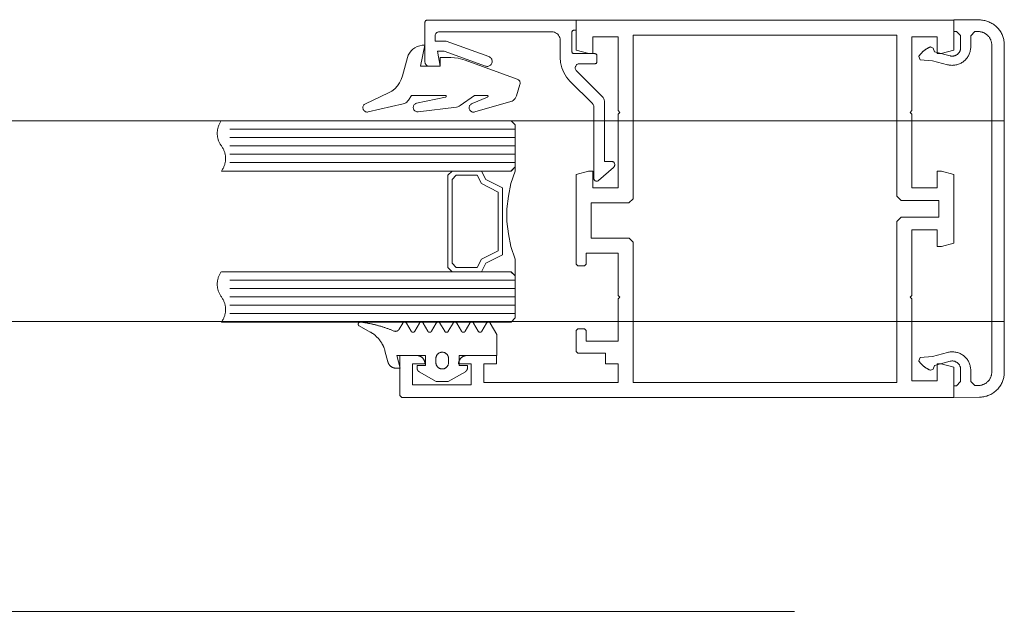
# Model space of a CAD drawing. Header units: millimetres. Extents: x -13532 to 2392, y -5241 to 5322.
# Tile 349 of 401: x -2339 to -2327, y -1991 to -1984. Entities that reach past the tile are written whole.
import ezdxf

# ---------------------------------------------------------------- set-up
doc = ezdxf.new("R2010")
doc.units = ezdxf.units.MM
doc.layers.add('cz-sr', color=150, linetype='Continuous', lineweight=15)
doc.layers.add('drzwi - AGP1', color=7, linetype='Continuous', lineweight=13, true_color=0x7f7f7f)
doc.layers.add('uwagi', color=7, linetype='Continuous', lineweight=50, true_color=0xf82f6b, plot=False)

# ---------------------------------------------------------------- blocks, each defined once
blk = doc.blocks.new('fff')
at = {"layer": 'drzwi - AGP1'}
for p, q in [((-16292.432, 1096.604), (-16295.832, 1096.604)), ((-16292.432, 1096.504), (-16295.832, 1096.504)), ((-16292.432, 1096.404), (-16295.832, 1096.404)), ((-16292.432, 1096.304), (-16295.832, 1096.304)), ((-16292.432, 1096.204), (-16295.832, 1096.204)), ((-16292.432, 1094.804), (-16295.832, 1094.804)), ((-16292.432, 1094.704), (-16295.832, 1094.704)), ((-16292.432, 1094.604), (-16295.832, 1094.604)), ((-16292.432, 1094.504), (-16295.832, 1094.504)), ((-16292.432, 1094.404), (-16295.832, 1094.404))]:
    blk.add_line(p, q, dxfattribs=at)
for points in [[(-16293.107, 1093.804), (-16293.107, 1093.804), (-16292.957, 1093.804), (-16292.957, 1093.554), (-16293.657, 1093.554), (-16293.657, 1093.804), (-16293.507, 1093.804), (-16293.507, 1093.808), (-16293.507, 1093.813), (-16293.508, 1093.817), (-16293.508, 1093.821), (-16293.509, 1093.826), (-16293.51, 1093.83), (-16293.511, 1093.834), (-16293.513, 1093.838), (-16293.514, 1093.842), (-16293.516, 1093.846), (-16293.518, 1093.85), (-16293.52, 1093.854), (-16293.522, 1093.858), (-16293.525, 1093.861), (-16293.527, 1093.865), (-16293.53, 1093.868), (-16293.533, 1093.872), (-16293.536, 1093.875), (-16293.539, 1093.878), (-16293.542, 1093.881), (-16293.546, 1093.883), (-16293.549, 1093.886), (-16293.553, 1093.888), (-16293.557, 1093.891), (-16293.561, 1093.893), (-16293.564, 1093.895), (-16293.568, 1093.896), (-16293.572, 1093.898), (-16293.577, 1093.899), (-16293.581, 1093.901), (-16293.585, 1093.902), (-16293.589, 1093.903), (-16293.594, 1093.903), (-16293.598, 1093.904), (-16293.602, 1093.904), (-16293.607, 1093.904), (-16293.807, 1093.904), (-16293.807, 1093.429), (-16293.782, 1093.404), (-16287.207, 1093.404), (-16287.207, 1093.764), (-16287.357, 1093.804), (-16287.407, 1093.804), (-16287.407, 1093.604), (-16287.707, 1093.604), (-16287.707, 1094.579), (-16287.727, 1094.599), (-16287.707, 1094.619), (-16287.707, 1095.404), (-16287.407, 1095.404), (-16287.407, 1095.204), (-16287.354, 1095.204), (-16287.207, 1095.243), (-16287.207, 1096.064), (-16287.354, 1096.104), (-16287.407, 1096.104), (-16287.407, 1095.904), (-16287.707, 1095.904), (-16287.707, 1096.784), (-16287.727, 1096.804), (-16287.707, 1096.824), (-16287.707, 1097.704), (-16287.407, 1097.704), (-16287.407, 1097.504), (-16287.357, 1097.504), (-16287.207, 1097.544), (-16287.207, 1097.904), (-16291.707, 1097.904), (-16291.707, 1097.544), (-16291.557, 1097.504), (-16291.507, 1097.504), (-16291.507, 1097.704), (-16291.207, 1097.704), (-16291.207, 1096.824), (-16291.187, 1096.804), (-16291.207, 1096.784), (-16291.207, 1095.904), (-16291.507, 1095.904), (-16291.507, 1096.104), (-16291.56, 1096.104), (-16291.707, 1096.064), (-16291.707, 1094.994), (-16291.687, 1094.974), (-16291.607, 1094.974), (-16291.587, 1094.994), (-16291.587, 1095.124), (-16291.206, 1095.124), (-16291.206, 1094.619), (-16291.186, 1094.599), (-16291.206, 1094.579), (-16291.206, 1094.074), (-16291.586, 1094.074), (-16291.586, 1094.204), (-16291.606, 1094.224), (-16291.686, 1094.224), (-16291.706, 1094.204), (-16291.706, 1093.954), (-16291.686, 1093.934), (-16291.356, 1093.934), (-16291.356, 1093.804), (-16291.206, 1093.804), (-16291.206, 1093.584), (-16292.807, 1093.584), (-16292.807, 1093.804), (-16292.657, 1093.804), (-16292.657, 1093.904), (-16293.007, 1093.904), (-16293.011, 1093.904), (-16293.015, 1093.904), (-16293.02, 1093.903), (-16293.024, 1093.903), (-16293.028, 1093.902), (-16293.032, 1093.901), (-16293.037, 1093.9), (-16293.041, 1093.898), (-16293.045, 1093.897), (-16293.049, 1093.895), (-16293.053, 1093.893), (-16293.057, 1093.891), (-16293.06, 1093.889), (-16293.064, 1093.886), (-16293.067, 1093.884), (-16293.071, 1093.881), (-16293.074, 1093.878), (-16293.077, 1093.875), (-16293.08, 1093.872), (-16293.083, 1093.869), (-16293.086, 1093.865), (-16293.089, 1093.862), (-16293.091, 1093.858), (-16293.093, 1093.854), (-16293.095, 1093.85), (-16293.097, 1093.847), (-16293.099, 1093.843), (-16293.101, 1093.838), (-16293.102, 1093.834), (-16293.103, 1093.83), (-16293.104, 1093.826), (-16293.105, 1093.822), (-16293.106, 1093.817), (-16293.106, 1093.813), (-16293.107, 1093.809), (-16293.107, 1093.804)], [(-16291.441, 1095.991), (-16291.261, 1096.148), (-16291.256, 1096.152), (-16291.253, 1096.157), (-16291.25, 1096.163), (-16291.248, 1096.169), (-16291.247, 1096.175), (-16291.246, 1096.181), (-16291.247, 1096.187), (-16291.249, 1096.193), (-16291.251, 1096.198), (-16291.255, 1096.203), (-16291.259, 1096.208), (-16291.263, 1096.212), (-16291.269, 1096.215), (-16291.274, 1096.217), (-16291.28, 1096.218), (-16291.286, 1096.219), (-16291.367, 1096.219), (-16291.367, 1096.921), (-16291.368, 1096.936), (-16291.372, 1096.952), (-16291.378, 1096.966), (-16291.386, 1096.98), (-16291.396, 1096.992), (-16291.703, 1097.298), (-16291.708, 1097.304), (-16291.712, 1097.311), (-16291.716, 1097.318), (-16291.717, 1097.326), (-16291.718, 1097.334), (-16291.717, 1097.342), (-16291.716, 1097.349), (-16291.712, 1097.356), (-16291.708, 1097.363), (-16291.703, 1097.369), (-16291.697, 1097.374), (-16291.691, 1097.378), (-16291.684, 1097.381), (-16291.676, 1097.383), (-16291.668, 1097.384), (-16291.483, 1097.384), (-16291.48, 1097.384), (-16291.476, 1097.385), (-16291.472, 1097.386), (-16291.469, 1097.388), (-16291.466, 1097.391), (-16291.463, 1097.394), (-16291.461, 1097.397), (-16291.46, 1097.401), (-16291.459, 1097.405), (-16291.459, 1097.409), (-16291.459, 1097.479), (-16291.459, 1097.483), (-16291.46, 1097.487), (-16291.461, 1097.49), (-16291.463, 1097.493), (-16291.466, 1097.496), (-16291.469, 1097.499), (-16291.472, 1097.501), (-16291.476, 1097.503), (-16291.48, 1097.503), (-16291.483, 1097.504), (-16291.732, 1097.504), (-16291.736, 1097.504), (-16291.739, 1097.505), (-16291.743, 1097.506), (-16291.746, 1097.508), (-16291.749, 1097.511), (-16291.752, 1097.514), (-16291.754, 1097.517), (-16291.755, 1097.521), (-16291.756, 1097.525), (-16291.757, 1097.529), (-16291.757, 1097.759), (-16291.756, 1097.763), (-16291.755, 1097.766), (-16291.754, 1097.77), (-16291.752, 1097.773), (-16291.749, 1097.776), (-16291.746, 1097.779), (-16291.743, 1097.781), (-16291.739, 1097.782), (-16291.736, 1097.783), (-16291.732, 1097.784), (-16291.707, 1097.784), (-16291.707, 1097.904), (-16293.482, 1097.904), (-16293.486, 1097.903), (-16293.49, 1097.902), (-16293.493, 1097.901), (-16293.496, 1097.899), (-16293.499, 1097.896), (-16293.502, 1097.893), (-16293.504, 1097.89), (-16293.506, 1097.886), (-16293.506, 1097.883), (-16293.507, 1097.879), (-16293.507, 1097.404), (-16293.506, 1097.396), (-16293.504, 1097.388), (-16293.501, 1097.381), (-16293.497, 1097.374), (-16293.492, 1097.369), (-16293.486, 1097.363), (-16293.479, 1097.359), (-16293.472, 1097.356), (-16293.464, 1097.355), (-16293.457, 1097.354), (-16293.327, 1097.354), (-16293.357, 1097.534), (-16293.277, 1097.534), (-16292.787, 1097.356), (-16292.778, 1097.353), (-16292.769, 1097.352), (-16292.759, 1097.352), (-16292.75, 1097.355), (-16292.741, 1097.358), (-16292.733, 1097.362), (-16292.726, 1097.368), (-16292.719, 1097.375), (-16292.714, 1097.383), (-16292.71, 1097.392), (-16292.708, 1097.401), (-16292.707, 1097.41), (-16292.707, 1097.419), (-16292.709, 1097.429), (-16292.712, 1097.437), (-16292.717, 1097.446), (-16292.723, 1097.453), (-16292.73, 1097.459), (-16292.738, 1097.465), (-16292.746, 1097.468), (-16293.256, 1097.654), (-16293.387, 1097.654), (-16293.387, 1097.714), (-16293.386, 1097.722), (-16293.384, 1097.729), (-16293.381, 1097.737), (-16293.377, 1097.743), (-16293.372, 1097.749), (-16293.366, 1097.754), (-16293.359, 1097.758), (-16293.352, 1097.761), (-16293.344, 1097.763), (-16293.337, 1097.764), (-16291.997, 1097.764), (-16291.981, 1097.763), (-16291.966, 1097.759), (-16291.951, 1097.753), (-16291.938, 1097.745), (-16291.926, 1097.735), (-16291.916, 1097.723), (-16291.908, 1097.709), (-16291.902, 1097.695), (-16291.898, 1097.68), (-16291.897, 1097.664), (-16291.897, 1097.459), (-16291.892, 1097.397), (-16291.877, 1097.336), (-16291.853, 1097.278), (-16291.82, 1097.224), (-16291.78, 1097.177), (-16291.511, 1096.908), (-16291.506, 1096.902), (-16291.502, 1096.896), (-16291.499, 1096.888), (-16291.497, 1096.881), (-16291.497, 1096.873), (-16291.497, 1096.014), (-16291.495, 1096.008), (-16291.493, 1096.003), (-16291.491, 1095.998), (-16291.487, 1095.994), (-16291.483, 1095.99), (-16291.478, 1095.987), (-16291.473, 1095.985), (-16291.468, 1095.984), (-16291.462, 1095.983), (-16291.457, 1095.984), (-16291.451, 1095.985), (-16291.446, 1095.988), (-16291.441, 1095.991)], [(-16287.177, 1097.769), (-16287.127, 1097.719), (-16287.127, 1097.574), (-16287.127, 1097.569), (-16287.128, 1097.564), (-16287.128, 1097.559), (-16287.129, 1097.554), (-16287.13, 1097.549), (-16287.132, 1097.544), (-16287.133, 1097.539), (-16287.135, 1097.534), (-16287.137, 1097.53), (-16287.14, 1097.525), (-16287.142, 1097.521), (-16287.145, 1097.517), (-16287.148, 1097.513), (-16287.152, 1097.509), (-16287.155, 1097.505), (-16287.159, 1097.501), (-16287.162, 1097.498), (-16287.166, 1097.495), (-16287.17, 1097.492), (-16287.175, 1097.489), (-16287.179, 1097.486), (-16287.184, 1097.484), (-16287.188, 1097.482), (-16287.193, 1097.48), (-16287.198, 1097.478), (-16287.203, 1097.477), (-16287.208, 1097.476), (-16287.213, 1097.475), (-16287.218, 1097.474), (-16287.223, 1097.474), (-16287.228, 1097.474), (-16287.233, 1097.474), (-16287.238, 1097.475), (-16287.243, 1097.475), (-16287.248, 1097.476), (-16287.253, 1097.477), (-16287.437, 1097.527), (-16287.453, 1097.57), (-16287.487, 1097.584), (-16287.491, 1097.582), (-16287.496, 1097.58), (-16287.501, 1097.578), (-16287.505, 1097.576), (-16287.51, 1097.574), (-16287.514, 1097.572), (-16287.519, 1097.569), (-16287.523, 1097.567), (-16287.527, 1097.564), (-16287.532, 1097.562), (-16287.536, 1097.559), (-16287.54, 1097.556), (-16287.544, 1097.553), (-16287.549, 1097.55), (-16287.553, 1097.547), (-16287.557, 1097.544), (-16287.561, 1097.541), (-16287.565, 1097.538), (-16287.569, 1097.535), (-16287.572, 1097.532), (-16287.576, 1097.528), (-16287.58, 1097.525), (-16287.584, 1097.521), (-16287.587, 1097.518), (-16287.591, 1097.514), (-16287.594, 1097.51), (-16287.598, 1097.507), (-16287.601, 1097.503), (-16287.604, 1097.499), (-16287.607, 1097.495), (-16287.611, 1097.491), (-16287.614, 1097.487), (-16287.617, 1097.483), (-16287.62, 1097.479), (-16287.623, 1097.475), (-16287.625, 1097.471), (-16287.607, 1097.432), (-16287.461, 1097.419), (-16287.284, 1097.372), (-16287.273, 1097.369), (-16287.262, 1097.367), (-16287.251, 1097.366), (-16287.24, 1097.365), (-16287.229, 1097.364), (-16287.218, 1097.365), (-16287.206, 1097.365), (-16287.195, 1097.367), (-16287.184, 1097.369), (-16287.173, 1097.371), (-16287.163, 1097.374), (-16287.152, 1097.378), (-16287.141, 1097.382), (-16287.131, 1097.386), (-16287.121, 1097.391), (-16287.112, 1097.397), (-16287.102, 1097.403), (-16287.093, 1097.41), (-16287.085, 1097.417), (-16287.076, 1097.424), (-16287.068, 1097.432), (-16287.061, 1097.441), (-16287.054, 1097.449), (-16287.047, 1097.458), (-16287.041, 1097.468), (-16287.035, 1097.477), (-16287.03, 1097.487), (-16287.025, 1097.497), (-16287.021, 1097.508), (-16287.017, 1097.518), (-16287.014, 1097.529), (-16287.012, 1097.54), (-16287.01, 1097.551), (-16287.008, 1097.562), (-16287.007, 1097.573), (-16287.007, 1097.584), (-16287.007, 1097.717), (-16286.957, 1097.767), (-16286.915, 1097.766), (-16286.908, 1097.766), (-16286.901, 1097.766), (-16286.895, 1097.765), (-16286.888, 1097.764), (-16286.881, 1097.762), (-16286.874, 1097.761), (-16286.867, 1097.759), (-16286.861, 1097.756), (-16286.854, 1097.754), (-16286.848, 1097.751), (-16286.842, 1097.748), (-16286.836, 1097.744), (-16286.83, 1097.741), (-16286.824, 1097.737), (-16286.819, 1097.733), (-16286.813, 1097.728), (-16286.808, 1097.724), (-16286.803, 1097.719), (-16286.798, 1097.714), (-16286.794, 1097.709), (-16286.789, 1097.703), (-16286.785, 1097.698), (-16286.781, 1097.692), (-16286.778, 1097.686), (-16286.775, 1097.68), (-16286.772, 1097.674), (-16286.769, 1097.667), (-16286.766, 1097.661), (-16286.764, 1097.654), (-16286.762, 1097.648), (-16286.76, 1097.641), (-16286.759, 1097.634), (-16286.758, 1097.627), (-16286.757, 1097.62), (-16286.757, 1097.613), (-16286.757, 1097.606), (-16286.757, 1093.707), (-16286.757, 1093.7), (-16286.757, 1093.693), (-16286.758, 1093.686), (-16286.759, 1093.679), (-16286.76, 1093.672), (-16286.762, 1093.666), (-16286.764, 1093.659), (-16286.766, 1093.652), (-16286.769, 1093.646), (-16286.772, 1093.639), (-16286.775, 1093.633), (-16286.778, 1093.627), (-16286.781, 1093.621), (-16286.785, 1093.615), (-16286.789, 1093.61), (-16286.794, 1093.604), (-16286.798, 1093.599), (-16286.803, 1093.594), (-16286.808, 1093.589), (-16286.813, 1093.585), (-16286.819, 1093.58), (-16286.824, 1093.576), (-16286.83, 1093.572), (-16286.836, 1093.569), (-16286.842, 1093.565), (-16286.848, 1093.562), (-16286.854, 1093.559), (-16286.861, 1093.557), (-16286.867, 1093.554), (-16286.874, 1093.552), (-16286.881, 1093.551), (-16286.888, 1093.549), (-16286.895, 1093.548), (-16286.901, 1093.547), (-16286.908, 1093.547), (-16286.915, 1093.547), (-16286.957, 1093.546), (-16287.007, 1093.596), (-16287.007, 1093.729), (-16287.007, 1093.74), (-16287.008, 1093.751), (-16287.01, 1093.762), (-16287.012, 1093.773), (-16287.014, 1093.784), (-16287.017, 1093.795), (-16287.021, 1093.805), (-16287.025, 1093.816), (-16287.03, 1093.826), (-16287.035, 1093.836), (-16287.041, 1093.846), (-16287.047, 1093.855), (-16287.054, 1093.864), (-16287.061, 1093.873), (-16287.068, 1093.881), (-16287.076, 1093.889), (-16287.085, 1093.896), (-16287.093, 1093.903), (-16287.102, 1093.91), (-16287.112, 1093.916), (-16287.121, 1093.922), (-16287.131, 1093.927), (-16287.141, 1093.931), (-16287.152, 1093.935), (-16287.163, 1093.939), (-16287.173, 1093.942), (-16287.184, 1093.944), (-16287.195, 1093.946), (-16287.206, 1093.948), (-16287.218, 1093.948), (-16287.229, 1093.949), (-16287.24, 1093.948), (-16287.251, 1093.947), (-16287.262, 1093.946), (-16287.273, 1093.944), (-16287.284, 1093.941), (-16287.461, 1093.894), (-16287.607, 1093.881), (-16287.625, 1093.842), (-16287.623, 1093.838), (-16287.62, 1093.834), (-16287.617, 1093.83), (-16287.614, 1093.826), (-16287.611, 1093.822), (-16287.607, 1093.818), (-16287.604, 1093.814), (-16287.601, 1093.81), (-16287.598, 1093.806), (-16287.594, 1093.803), (-16287.591, 1093.799), (-16287.587, 1093.795), (-16287.584, 1093.792), (-16287.58, 1093.788), (-16287.576, 1093.785), (-16287.572, 1093.782), (-16287.569, 1093.778), (-16287.565, 1093.775), (-16287.561, 1093.772), (-16287.557, 1093.769), (-16287.553, 1093.766), (-16287.549, 1093.763), (-16287.544, 1093.76), (-16287.54, 1093.757), (-16287.536, 1093.754), (-16287.532, 1093.752), (-16287.527, 1093.749), (-16287.523, 1093.746), (-16287.519, 1093.744), (-16287.514, 1093.742), (-16287.51, 1093.739), (-16287.505, 1093.737), (-16287.501, 1093.735), (-16287.496, 1093.733), (-16287.491, 1093.731), (-16287.487, 1093.729), (-16287.453, 1093.743), (-16287.437, 1093.786), (-16287.253, 1093.836), (-16287.248, 1093.837), (-16287.243, 1093.838), (-16287.238, 1093.838), (-16287.233, 1093.839), (-16287.228, 1093.839), (-16287.223, 1093.839), (-16287.218, 1093.839), (-16287.213, 1093.838), (-16287.208, 1093.837), (-16287.203, 1093.836), (-16287.198, 1093.835), (-16287.193, 1093.833), (-16287.188, 1093.831), (-16287.184, 1093.829), (-16287.179, 1093.827), (-16287.175, 1093.824), (-16287.17, 1093.821), (-16287.166, 1093.818), (-16287.162, 1093.815), (-16287.159, 1093.812), (-16287.155, 1093.808), (-16287.152, 1093.804), (-16287.148, 1093.8), (-16287.145, 1093.796), (-16287.142, 1093.792), (-16287.14, 1093.788), (-16287.137, 1093.783), (-16287.135, 1093.779), (-16287.133, 1093.774), (-16287.132, 1093.769), (-16287.13, 1093.764), (-16287.129, 1093.759), (-16287.128, 1093.754), (-16287.128, 1093.749), (-16287.127, 1093.744), (-16287.127, 1093.739), (-16287.127, 1093.594), (-16287.177, 1093.544), (-16287.207, 1093.544), (-16287.207, 1093.404), (-16286.904, 1093.407), (-16286.891, 1093.407), (-16286.878, 1093.408), (-16286.865, 1093.41), (-16286.852, 1093.412), (-16286.84, 1093.414), (-16286.827, 1093.418), (-16286.814, 1093.421), (-16286.802, 1093.426), (-16286.79, 1093.43), (-16286.778, 1093.436), (-16286.767, 1093.441), (-16286.755, 1093.448), (-16286.744, 1093.455), (-16286.733, 1093.462), (-16286.723, 1093.47), (-16286.713, 1093.478), (-16286.703, 1093.486), (-16286.694, 1093.496), (-16286.685, 1093.505), (-16286.676, 1093.515), (-16286.668, 1093.525), (-16286.66, 1093.535), (-16286.653, 1093.546), (-16286.646, 1093.557), (-16286.64, 1093.569), (-16286.634, 1093.581), (-16286.629, 1093.593), (-16286.625, 1093.605), (-16286.62, 1093.617), (-16286.617, 1093.629), (-16286.614, 1093.642), (-16286.611, 1093.655), (-16286.609, 1093.668), (-16286.608, 1093.681), (-16286.607, 1093.694), (-16286.607, 1093.707), (-16286.607, 1097.606), (-16286.607, 1097.619), (-16286.608, 1097.632), (-16286.609, 1097.645), (-16286.611, 1097.658), (-16286.614, 1097.671), (-16286.617, 1097.684), (-16286.62, 1097.696), (-16286.625, 1097.708), (-16286.629, 1097.721), (-16286.634, 1097.732), (-16286.64, 1097.744), (-16286.646, 1097.756), (-16286.653, 1097.767), (-16286.66, 1097.778), (-16286.668, 1097.788), (-16286.676, 1097.798), (-16286.685, 1097.808), (-16286.694, 1097.818), (-16286.703, 1097.827), (-16286.713, 1097.835), (-16286.723, 1097.843), (-16286.733, 1097.851), (-16286.744, 1097.858), (-16286.755, 1097.865), (-16286.767, 1097.872), (-16286.778, 1097.877), (-16286.79, 1097.883), (-16286.802, 1097.888), (-16286.814, 1097.892), (-16286.827, 1097.896), (-16286.84, 1097.899), (-16286.852, 1097.901), (-16286.865, 1097.903), (-16286.878, 1097.905), (-16286.891, 1097.906), (-16286.904, 1097.906), (-16287.207, 1097.909), (-16287.207, 1097.769), (-16287.177, 1097.769)], [(-16287.837, 1095.554), (-16287.387, 1095.554), (-16287.387, 1095.754), (-16287.837, 1095.754), (-16287.887, 1095.804), (-16287.887, 1097.724), (-16291.027, 1097.724), (-16291.027, 1095.774), (-16291.077, 1095.724), (-16291.526, 1095.724), (-16291.526, 1095.304), (-16291.076, 1095.304), (-16291.026, 1095.254), (-16291.026, 1093.584), (-16287.887, 1093.584), (-16287.887, 1095.504), (-16287.837, 1095.554)], [(-16293.766, 1096.906), (-16293.751, 1096.911), (-16293.737, 1096.917), (-16293.725, 1096.926), (-16293.714, 1096.937), (-16293.704, 1096.949), (-16293.668, 1097.006), (-16293.264, 1097.006), (-16293.262, 1097.005), (-16293.26, 1097.005), (-16293.259, 1097.005), (-16293.258, 1097.004), (-16293.256, 1097.003), (-16293.256, 1097.002), (-16293.255, 1097), (-16293.254, 1096.999), (-16293.254, 1096.997), (-16293.253, 1096.996), (-16293.254, 1096.994), (-16293.254, 1096.993), (-16293.254, 1096.991), (-16293.255, 1096.99), (-16293.256, 1096.989), (-16293.257, 1096.988), (-16293.259, 1096.987), (-16293.26, 1096.986), (-16293.261, 1096.986), (-16293.606, 1096.913), (-16293.614, 1096.91), (-16293.621, 1096.907), (-16293.628, 1096.902), (-16293.634, 1096.896), (-16293.639, 1096.889), (-16293.643, 1096.882), (-16293.645, 1096.874), (-16293.647, 1096.866), (-16293.647, 1096.858), (-16293.645, 1096.849), (-16293.643, 1096.842), (-16293.639, 1096.834), (-16293.634, 1096.828), (-16293.628, 1096.822), (-16293.621, 1096.817), (-16293.613, 1096.813), (-16293.605, 1096.811), (-16293.597, 1096.81), (-16293.589, 1096.811), (-16293.133, 1096.866), (-16293.117, 1096.87), (-16293.101, 1096.876), (-16293.087, 1096.885), (-16292.918, 1097.006), (-16292.766, 1097.006), (-16292.764, 1097.005), (-16292.763, 1097.005), (-16292.761, 1097.005), (-16292.76, 1097.004), (-16292.758, 1097.003), (-16292.757, 1097.002), (-16292.757, 1097), (-16292.756, 1096.999), (-16292.756, 1096.997), (-16292.755, 1096.996), (-16292.756, 1096.994), (-16292.756, 1096.993), (-16292.757, 1096.991), (-16292.757, 1096.99), (-16292.758, 1096.989), (-16292.759, 1096.988), (-16292.761, 1096.987), (-16292.762, 1096.986), (-16292.944, 1096.909), (-16292.951, 1096.906), (-16292.958, 1096.902), (-16292.965, 1096.897), (-16292.97, 1096.891), (-16292.975, 1096.884), (-16292.978, 1096.876), (-16292.98, 1096.869), (-16292.981, 1096.86), (-16292.98, 1096.852), (-16292.979, 1096.845), (-16292.976, 1096.837), (-16292.972, 1096.83), (-16292.967, 1096.824), (-16292.961, 1096.818), (-16292.954, 1096.814), (-16292.947, 1096.81), (-16292.939, 1096.808), (-16292.931, 1096.807), (-16292.923, 1096.808), (-16292.915, 1096.809), (-16292.485, 1096.932), (-16292.47, 1096.938), (-16292.456, 1096.947), (-16292.443, 1096.957), (-16292.432, 1096.97), (-16292.423, 1096.984), (-16292.417, 1096.999), (-16292.376, 1097.136), (-16292.374, 1097.143), (-16292.373, 1097.151), (-16292.374, 1097.159), (-16292.376, 1097.167), (-16292.379, 1097.174), (-16292.383, 1097.181), (-16292.388, 1097.187), (-16292.394, 1097.192), (-16292.4, 1097.196), (-16292.408, 1097.199), (-16293.029, 1097.425), (-16293.113, 1097.448), (-16293.2, 1097.456), (-16293.328, 1097.456), (-16293.328, 1097.356), (-16293.562, 1097.356), (-16293.51, 1097.603), (-16293.54, 1097.603), (-16293.57, 1097.598), (-16293.599, 1097.589), (-16293.627, 1097.575), (-16293.651, 1097.557), (-16293.673, 1097.536), (-16293.691, 1097.511), (-16293.706, 1097.484), (-16293.716, 1097.456), (-16293.776, 1097.24), (-16293.789, 1097.197), (-16293.809, 1097.156), (-16293.835, 1097.119), (-16293.866, 1097.085), (-16293.902, 1097.058), (-16293.942, 1097.035), (-16294.217, 1096.907), (-16294.224, 1096.903), (-16294.23, 1096.898), (-16294.235, 1096.892), (-16294.24, 1096.886), (-16294.243, 1096.878), (-16294.246, 1096.871), (-16294.247, 1096.863), (-16294.247, 1096.855), (-16294.245, 1096.847), (-16294.243, 1096.839), (-16294.239, 1096.832), (-16294.234, 1096.826), (-16294.228, 1096.82), (-16294.222, 1096.816), (-16294.215, 1096.812), (-16294.207, 1096.81), (-16294.199, 1096.808), (-16294.191, 1096.808), (-16294.183, 1096.81), (-16293.766, 1096.906)], [(-16292.482, 1096.104), (-16295.932, 1096.104), (-16295.926, 1096.111), (-16295.921, 1096.119), (-16295.917, 1096.126), (-16295.912, 1096.134), (-16295.908, 1096.142), (-16295.904, 1096.15), (-16295.901, 1096.158), (-16295.897, 1096.166), (-16295.895, 1096.175), (-16295.892, 1096.183), (-16295.889, 1096.192), (-16295.887, 1096.201), (-16295.886, 1096.209), (-16295.884, 1096.218), (-16295.883, 1096.227), (-16295.882, 1096.236), (-16295.882, 1096.245), (-16295.882, 1096.254), (-16295.882, 1096.263), (-16295.882, 1096.272), (-16295.883, 1096.281), (-16295.884, 1096.289), (-16295.886, 1096.298), (-16295.887, 1096.307), (-16295.889, 1096.316), (-16295.892, 1096.324), (-16295.895, 1096.333), (-16295.897, 1096.341), (-16295.901, 1096.35), (-16295.904, 1096.358), (-16295.908, 1096.366), (-16295.912, 1096.374), (-16295.917, 1096.382), (-16295.921, 1096.389), (-16295.926, 1096.397), (-16295.932, 1096.404), (-16295.937, 1096.411), (-16295.942, 1096.419), (-16295.947, 1096.426), (-16295.951, 1096.434), (-16295.955, 1096.442), (-16295.959, 1096.45), (-16295.963, 1096.458), (-16295.966, 1096.466), (-16295.969, 1096.475), (-16295.972, 1096.483), (-16295.974, 1096.492), (-16295.976, 1096.501), (-16295.978, 1096.509), (-16295.979, 1096.518), (-16295.98, 1096.527), (-16295.981, 1096.536), (-16295.982, 1096.545), (-16295.982, 1096.554), (-16295.982, 1096.563), (-16295.981, 1096.572), (-16295.98, 1096.581), (-16295.979, 1096.589), (-16295.978, 1096.598), (-16295.976, 1096.607), (-16295.974, 1096.616), (-16295.972, 1096.624), (-16295.969, 1096.633), (-16295.966, 1096.641), (-16295.963, 1096.65), (-16295.959, 1096.658), (-16295.955, 1096.666), (-16295.951, 1096.674), (-16295.947, 1096.682), (-16295.942, 1096.689), (-16295.937, 1096.697), (-16295.932, 1096.704), (-16292.482, 1096.704), (-16292.432, 1096.654), (-16292.432, 1096.154), (-16292.482, 1096.104)], [(-16293.184, 1094.904), (-16293.234, 1094.954), (-16293.234, 1096.054), (-16293.184, 1096.104), (-16292.834, 1096.104), (-16292.784, 1096.004), (-16292.584, 1095.904), (-16292.584, 1095.104), (-16292.784, 1095.004), (-16292.834, 1094.904), (-16293.184, 1094.904)], [(-16293.134, 1094.954), (-16293.184, 1095.004), (-16293.184, 1096.004), (-16293.134, 1096.054), (-16292.884, 1096.054), (-16292.834, 1095.954), (-16292.634, 1095.854), (-16292.634, 1095.154), (-16292.834, 1095.054), (-16292.884, 1094.954), (-16293.134, 1094.954)], [(-16292.534, 1095.654), (-16292.514, 1095.804), (-16292.484, 1095.954), (-16292.434, 1096.104), (-16292.434, 1096.154), (-16292.484, 1096.104), (-16292.834, 1096.104), (-16292.784, 1096.004), (-16292.584, 1095.904), (-16292.584, 1095.104), (-16292.784, 1095.004), (-16292.834, 1094.904), (-16292.484, 1094.904), (-16292.434, 1094.854), (-16292.434, 1095.054), (-16292.484, 1095.204), (-16292.514, 1095.354), (-16292.534, 1095.504), (-16292.534, 1095.654)], [(-16292.482, 1094.304), (-16295.932, 1094.304), (-16295.926, 1094.311), (-16295.921, 1094.319), (-16295.917, 1094.326), (-16295.912, 1094.334), (-16295.908, 1094.342), (-16295.904, 1094.35), (-16295.901, 1094.358), (-16295.897, 1094.366), (-16295.895, 1094.375), (-16295.892, 1094.383), (-16295.889, 1094.392), (-16295.887, 1094.401), (-16295.886, 1094.409), (-16295.884, 1094.418), (-16295.883, 1094.427), (-16295.882, 1094.436), (-16295.882, 1094.445), (-16295.882, 1094.454), (-16295.882, 1094.463), (-16295.882, 1094.472), (-16295.883, 1094.481), (-16295.884, 1094.489), (-16295.886, 1094.498), (-16295.887, 1094.507), (-16295.889, 1094.516), (-16295.892, 1094.524), (-16295.895, 1094.533), (-16295.897, 1094.541), (-16295.901, 1094.55), (-16295.904, 1094.558), (-16295.908, 1094.566), (-16295.912, 1094.574), (-16295.917, 1094.582), (-16295.921, 1094.589), (-16295.926, 1094.597), (-16295.932, 1094.604), (-16295.937, 1094.611), (-16295.942, 1094.619), (-16295.947, 1094.626), (-16295.951, 1094.634), (-16295.955, 1094.642), (-16295.959, 1094.65), (-16295.963, 1094.658), (-16295.966, 1094.666), (-16295.969, 1094.675), (-16295.972, 1094.683), (-16295.974, 1094.692), (-16295.976, 1094.701), (-16295.978, 1094.709), (-16295.979, 1094.718), (-16295.98, 1094.727), (-16295.981, 1094.736), (-16295.982, 1094.745), (-16295.982, 1094.754), (-16295.982, 1094.763), (-16295.981, 1094.772), (-16295.98, 1094.781), (-16295.979, 1094.789), (-16295.978, 1094.798), (-16295.976, 1094.807), (-16295.974, 1094.816), (-16295.972, 1094.824), (-16295.969, 1094.833), (-16295.966, 1094.841), (-16295.963, 1094.85), (-16295.959, 1094.858), (-16295.955, 1094.866), (-16295.951, 1094.874), (-16295.947, 1094.882), (-16295.942, 1094.889), (-16295.937, 1094.897), (-16295.932, 1094.904), (-16292.482, 1094.904), (-16292.432, 1094.854), (-16292.432, 1094.354), (-16292.482, 1094.304)], [(-16294.158, 1094.184), (-16294.152, 1094.181), (-16294.147, 1094.178), (-16294.142, 1094.174), (-16294.137, 1094.171), (-16294.131, 1094.168), (-16294.126, 1094.164), (-16294.121, 1094.161), (-16294.116, 1094.157), (-16294.111, 1094.153), (-16294.107, 1094.149), (-16294.102, 1094.146), (-16294.097, 1094.142), (-16294.092, 1094.137), (-16294.088, 1094.133), (-16294.083, 1094.129), (-16294.079, 1094.125), (-16294.075, 1094.12), (-16294.07, 1094.116), (-16294.066, 1094.111), (-16294.062, 1094.107), (-16294.058, 1094.102), (-16294.054, 1094.097), (-16294.05, 1094.093), (-16294.046, 1094.088), (-16294.043, 1094.083), (-16294.039, 1094.078), (-16294.035, 1094.073), (-16294.032, 1094.068), (-16294.029, 1094.063), (-16294.025, 1094.057), (-16294.022, 1094.052), (-16294.019, 1094.047), (-16294.016, 1094.041), (-16294.013, 1094.036), (-16294.01, 1094.03), (-16294.008, 1094.025), (-16294.005, 1094.019), (-16294.002, 1094.014), (-16294, 1094.008), (-16293.998, 1094.002), (-16293.995, 1093.997), (-16293.993, 1093.991), (-16293.991, 1093.985), (-16293.989, 1093.979), (-16293.987, 1093.973), (-16293.986, 1093.967), (-16293.984, 1093.961), (-16293.984, 1093.961), (-16293.948, 1093.828), (-16293.947, 1093.825), (-16293.947, 1093.822), (-16293.946, 1093.82), (-16293.945, 1093.817), (-16293.944, 1093.814), (-16293.943, 1093.812), (-16293.941, 1093.809), (-16293.94, 1093.807), (-16293.939, 1093.804), (-16293.937, 1093.802), (-16293.936, 1093.8), (-16293.934, 1093.797), (-16293.933, 1093.795), (-16293.931, 1093.793), (-16293.929, 1093.791), (-16293.928, 1093.789), (-16293.926, 1093.786), (-16293.924, 1093.784), (-16293.922, 1093.782), (-16293.92, 1093.78), (-16293.918, 1093.779), (-16293.916, 1093.777), (-16293.914, 1093.775), (-16293.911, 1093.773), (-16293.909, 1093.772), (-16293.907, 1093.77), (-16293.904, 1093.769), (-16293.902, 1093.767), (-16293.9, 1093.766), (-16293.897, 1093.765), (-16293.895, 1093.763), (-16293.892, 1093.762), (-16293.89, 1093.761), (-16293.887, 1093.76), (-16293.884, 1093.759), (-16293.882, 1093.758), (-16293.879, 1093.757), (-16293.876, 1093.757), (-16293.874, 1093.756), (-16293.871, 1093.755), (-16293.868, 1093.755), (-16293.865, 1093.754), (-16293.863, 1093.754), (-16293.86, 1093.754), (-16293.857, 1093.754), (-16293.854, 1093.754), (-16293.852, 1093.754), (-16293.852, 1093.754), (-16293.802, 1093.754), (-16293.842, 1093.904), (-16293.502, 1093.904), (-16293.502, 1093.784), (-16293.601, 1093.784), (-16293.601, 1093.754), (-16293.601, 1093.753), (-16293.601, 1093.752), (-16293.601, 1093.751), (-16293.601, 1093.75), (-16293.601, 1093.749), (-16293.601, 1093.748), (-16293.601, 1093.747), (-16293.601, 1093.745), (-16293.6, 1093.744), (-16293.6, 1093.743), (-16293.6, 1093.742), (-16293.6, 1093.741), (-16293.599, 1093.74), (-16293.599, 1093.739), (-16293.599, 1093.738), (-16293.598, 1093.737), (-16293.598, 1093.736), (-16293.597, 1093.735), (-16293.597, 1093.734), (-16293.596, 1093.733), (-16293.596, 1093.732), (-16293.595, 1093.731), (-16293.595, 1093.73), (-16293.594, 1093.729), (-16293.594, 1093.728), (-16293.593, 1093.727), (-16293.593, 1093.726), (-16293.592, 1093.725), (-16293.591, 1093.724), (-16293.591, 1093.723), (-16293.59, 1093.722), (-16293.589, 1093.722), (-16293.588, 1093.721), (-16293.588, 1093.72), (-16293.587, 1093.719), (-16293.586, 1093.718), (-16293.585, 1093.718), (-16293.584, 1093.717), (-16293.584, 1093.716), (-16293.583, 1093.715), (-16293.582, 1093.715), (-16293.581, 1093.714), (-16293.58, 1093.713), (-16293.579, 1093.713), (-16293.578, 1093.712), (-16293.577, 1093.712), (-16293.576, 1093.711), (-16293.576, 1093.711), (-16293.374, 1093.594), (-16293.229, 1093.594), (-16293.026, 1093.711), (-16293.025, 1093.712), (-16293.024, 1093.712), (-16293.023, 1093.713), (-16293.023, 1093.713), (-16293.022, 1093.714), (-16293.021, 1093.715), (-16293.02, 1093.715), (-16293.019, 1093.716), (-16293.018, 1093.717), (-16293.017, 1093.718), (-16293.017, 1093.718), (-16293.016, 1093.719), (-16293.015, 1093.72), (-16293.014, 1093.721), (-16293.013, 1093.722), (-16293.013, 1093.722), (-16293.012, 1093.723), (-16293.011, 1093.724), (-16293.011, 1093.725), (-16293.01, 1093.726), (-16293.009, 1093.727), (-16293.009, 1093.728), (-16293.008, 1093.729), (-16293.008, 1093.73), (-16293.007, 1093.731), (-16293.007, 1093.732), (-16293.006, 1093.733), (-16293.006, 1093.734), (-16293.005, 1093.735), (-16293.005, 1093.736), (-16293.004, 1093.737), (-16293.004, 1093.738), (-16293.004, 1093.739), (-16293.003, 1093.74), (-16293.003, 1093.741), (-16293.003, 1093.742), (-16293.003, 1093.743), (-16293.002, 1093.744), (-16293.002, 1093.745), (-16293.002, 1093.747), (-16293.002, 1093.748), (-16293.002, 1093.749), (-16293.001, 1093.75), (-16293.001, 1093.751), (-16293.001, 1093.752), (-16293.001, 1093.753), (-16293.001, 1093.754), (-16293.001, 1093.754), (-16293.001, 1093.784), (-16293.101, 1093.784), (-16293.101, 1093.904), (-16292.651, 1093.904), (-16292.651, 1094.154), (-16292.729, 1094.291), (-16292.73, 1094.292), (-16292.731, 1094.293), (-16292.731, 1094.294), (-16292.732, 1094.295), (-16292.733, 1094.296), (-16292.733, 1094.297), (-16292.734, 1094.297), (-16292.735, 1094.298), (-16292.736, 1094.299), (-16292.737, 1094.299), (-16292.738, 1094.3), (-16292.739, 1094.301), (-16292.74, 1094.301), (-16292.741, 1094.302), (-16292.742, 1094.302), (-16292.743, 1094.302), (-16292.744, 1094.303), (-16292.745, 1094.303), (-16292.746, 1094.303), (-16292.747, 1094.304), (-16292.748, 1094.304), (-16292.749, 1094.304), (-16292.75, 1094.304), (-16292.752, 1094.304), (-16292.753, 1094.304), (-16292.754, 1094.304), (-16292.755, 1094.304), (-16292.756, 1094.303), (-16292.757, 1094.303), (-16292.758, 1094.303), (-16292.759, 1094.303), (-16292.76, 1094.302), (-16292.761, 1094.302), (-16292.762, 1094.301), (-16292.763, 1094.301), (-16292.764, 1094.3), (-16292.765, 1094.3), (-16292.766, 1094.299), (-16292.767, 1094.298), (-16292.768, 1094.297), (-16292.769, 1094.297), (-16292.769, 1094.296), (-16292.77, 1094.295), (-16292.771, 1094.294), (-16292.772, 1094.293), (-16292.772, 1094.292), (-16292.773, 1094.291), (-16292.773, 1094.291), (-16292.829, 1094.194), (-16292.83, 1094.193), (-16292.83, 1094.192), (-16292.831, 1094.191), (-16292.832, 1094.19), (-16292.833, 1094.189), (-16292.833, 1094.188), (-16292.834, 1094.188), (-16292.835, 1094.187), (-16292.836, 1094.186), (-16292.837, 1094.185), (-16292.838, 1094.185), (-16292.839, 1094.184), (-16292.84, 1094.184), (-16292.841, 1094.183), (-16292.842, 1094.183), (-16292.843, 1094.182), (-16292.844, 1094.182), (-16292.845, 1094.182), (-16292.846, 1094.182), (-16292.847, 1094.181), (-16292.848, 1094.181), (-16292.849, 1094.181), (-16292.85, 1094.181), (-16292.851, 1094.181), (-16292.853, 1094.181), (-16292.854, 1094.181), (-16292.855, 1094.181), (-16292.856, 1094.182), (-16292.857, 1094.182), (-16292.858, 1094.182), (-16292.859, 1094.182), (-16292.86, 1094.183), (-16292.861, 1094.183), (-16292.862, 1094.184), (-16292.863, 1094.184), (-16292.864, 1094.185), (-16292.865, 1094.185), (-16292.866, 1094.186), (-16292.867, 1094.187), (-16292.868, 1094.188), (-16292.868, 1094.188), (-16292.869, 1094.189), (-16292.87, 1094.19), (-16292.871, 1094.191), (-16292.871, 1094.192), (-16292.872, 1094.193), (-16292.873, 1094.194), (-16292.873, 1094.194), (-16292.929, 1094.291), (-16292.93, 1094.292), (-16292.93, 1094.293), (-16292.931, 1094.294), (-16292.932, 1094.295), (-16292.932, 1094.296), (-16292.933, 1094.297), (-16292.934, 1094.297), (-16292.935, 1094.298), (-16292.936, 1094.299), (-16292.936, 1094.299), (-16292.937, 1094.3), (-16292.938, 1094.301), (-16292.939, 1094.301), (-16292.94, 1094.302), (-16292.941, 1094.302), (-16292.942, 1094.302), (-16292.943, 1094.303), (-16292.945, 1094.303), (-16292.946, 1094.303), (-16292.947, 1094.304), (-16292.948, 1094.304), (-16292.949, 1094.304), (-16292.95, 1094.304), (-16292.951, 1094.304), (-16292.952, 1094.304), (-16292.953, 1094.304), (-16292.955, 1094.304), (-16292.956, 1094.303), (-16292.957, 1094.303), (-16292.958, 1094.303), (-16292.959, 1094.302), (-16292.96, 1094.302), (-16292.961, 1094.302), (-16292.962, 1094.301), (-16292.963, 1094.301), (-16292.964, 1094.3), (-16292.965, 1094.299), (-16292.966, 1094.299), (-16292.967, 1094.298), (-16292.967, 1094.297), (-16292.968, 1094.297), (-16292.969, 1094.296), (-16292.97, 1094.295), (-16292.97, 1094.294), (-16292.971, 1094.293), (-16292.972, 1094.292), (-16292.972, 1094.291), (-16292.972, 1094.291), (-16293.029, 1094.193), (-16293.03, 1094.192), (-16293.03, 1094.191), (-16293.031, 1094.19), (-16293.032, 1094.19), (-16293.032, 1094.189), (-16293.033, 1094.188), (-16293.034, 1094.187), (-16293.035, 1094.186), (-16293.036, 1094.186), (-16293.036, 1094.185), (-16293.037, 1094.184), (-16293.038, 1094.184), (-16293.039, 1094.183), (-16293.04, 1094.183), (-16293.041, 1094.182), (-16293.042, 1094.182), (-16293.043, 1094.182), (-16293.045, 1094.181), (-16293.046, 1094.181), (-16293.047, 1094.181), (-16293.048, 1094.181), (-16293.049, 1094.181), (-16293.05, 1094.181), (-16293.051, 1094.181), (-16293.052, 1094.181), (-16293.053, 1094.181), (-16293.055, 1094.181), (-16293.056, 1094.181), (-16293.057, 1094.181), (-16293.058, 1094.182), (-16293.059, 1094.182), (-16293.06, 1094.182), (-16293.061, 1094.183), (-16293.062, 1094.183), (-16293.063, 1094.184), (-16293.064, 1094.184), (-16293.065, 1094.185), (-16293.066, 1094.186), (-16293.067, 1094.186), (-16293.067, 1094.187), (-16293.068, 1094.188), (-16293.069, 1094.189), (-16293.07, 1094.19), (-16293.07, 1094.19), (-16293.071, 1094.191), (-16293.072, 1094.192), (-16293.072, 1094.193), (-16293.072, 1094.193), (-16293.129, 1094.291), (-16293.13, 1094.292), (-16293.13, 1094.293), (-16293.131, 1094.294), (-16293.132, 1094.295), (-16293.132, 1094.296), (-16293.133, 1094.297), (-16293.134, 1094.297), (-16293.135, 1094.298), (-16293.136, 1094.299), (-16293.136, 1094.299), (-16293.137, 1094.3), (-16293.138, 1094.301), (-16293.139, 1094.301), (-16293.14, 1094.302), (-16293.141, 1094.302), (-16293.142, 1094.302), (-16293.143, 1094.303), (-16293.145, 1094.303), (-16293.146, 1094.303), (-16293.147, 1094.304), (-16293.148, 1094.304), (-16293.149, 1094.304), (-16293.15, 1094.304), (-16293.151, 1094.304), (-16293.152, 1094.304), (-16293.153, 1094.304), (-16293.155, 1094.304), (-16293.156, 1094.303), (-16293.157, 1094.303), (-16293.158, 1094.303), (-16293.159, 1094.302), (-16293.16, 1094.302), (-16293.161, 1094.302), (-16293.162, 1094.301), (-16293.163, 1094.301), (-16293.164, 1094.3), (-16293.165, 1094.299), (-16293.166, 1094.299), (-16293.167, 1094.298), (-16293.167, 1094.297), (-16293.168, 1094.297), (-16293.169, 1094.296), (-16293.17, 1094.295), (-16293.17, 1094.294), (-16293.171, 1094.293), (-16293.172, 1094.292), (-16293.172, 1094.291), (-16293.172, 1094.291), (-16293.229, 1094.193), (-16293.23, 1094.192), (-16293.23, 1094.191), (-16293.231, 1094.19), (-16293.232, 1094.19), (-16293.232, 1094.189), (-16293.233, 1094.188), (-16293.234, 1094.187), (-16293.235, 1094.186), (-16293.236, 1094.186), (-16293.236, 1094.185), (-16293.237, 1094.184), (-16293.238, 1094.184), (-16293.239, 1094.183), (-16293.24, 1094.183), (-16293.241, 1094.182), (-16293.242, 1094.182), (-16293.243, 1094.182), (-16293.245, 1094.181), (-16293.246, 1094.181), (-16293.247, 1094.181), (-16293.248, 1094.181), (-16293.249, 1094.181), (-16293.25, 1094.181), (-16293.251, 1094.181), (-16293.252, 1094.181), (-16293.253, 1094.181), (-16293.255, 1094.181), (-16293.256, 1094.181), (-16293.257, 1094.181), (-16293.258, 1094.182), (-16293.259, 1094.182), (-16293.26, 1094.182), (-16293.261, 1094.183), (-16293.262, 1094.183), (-16293.263, 1094.184), (-16293.264, 1094.184), (-16293.265, 1094.185), (-16293.266, 1094.186), (-16293.267, 1094.186), (-16293.267, 1094.187), (-16293.268, 1094.188), (-16293.269, 1094.189), (-16293.27, 1094.19), (-16293.27, 1094.19), (-16293.271, 1094.191), (-16293.272, 1094.192), (-16293.272, 1094.193), (-16293.272, 1094.193), (-16293.329, 1094.291), (-16293.33, 1094.292), (-16293.33, 1094.293), (-16293.331, 1094.294), (-16293.332, 1094.295), (-16293.332, 1094.296), (-16293.333, 1094.297), (-16293.334, 1094.297), (-16293.335, 1094.298), (-16293.336, 1094.299), (-16293.336, 1094.299), (-16293.337, 1094.3), (-16293.338, 1094.301), (-16293.339, 1094.301), (-16293.34, 1094.302), (-16293.341, 1094.302), (-16293.342, 1094.302), (-16293.343, 1094.303), (-16293.345, 1094.303), (-16293.346, 1094.303), (-16293.347, 1094.304), (-16293.348, 1094.304), (-16293.349, 1094.304), (-16293.35, 1094.304), (-16293.351, 1094.304), (-16293.352, 1094.304), (-16293.353, 1094.304), (-16293.355, 1094.304), (-16293.356, 1094.303), (-16293.357, 1094.303), (-16293.358, 1094.303), (-16293.359, 1094.302), (-16293.36, 1094.302), (-16293.361, 1094.302), (-16293.362, 1094.301), (-16293.363, 1094.301), (-16293.364, 1094.3), (-16293.365, 1094.299), (-16293.366, 1094.299), (-16293.367, 1094.298), (-16293.367, 1094.297), (-16293.368, 1094.297), (-16293.369, 1094.296), (-16293.37, 1094.295), (-16293.37, 1094.294), (-16293.371, 1094.293), (-16293.372, 1094.292), (-16293.372, 1094.291), (-16293.372, 1094.291), (-16293.429, 1094.193), (-16293.43, 1094.192), (-16293.43, 1094.191), (-16293.431, 1094.19), (-16293.432, 1094.19), (-16293.432, 1094.189), (-16293.433, 1094.188), (-16293.434, 1094.187), (-16293.435, 1094.186), (-16293.436, 1094.186), (-16293.436, 1094.185), (-16293.437, 1094.184), (-16293.438, 1094.184), (-16293.439, 1094.183), (-16293.44, 1094.183), (-16293.441, 1094.182), (-16293.442, 1094.182), (-16293.443, 1094.182), (-16293.445, 1094.181), (-16293.446, 1094.181), (-16293.447, 1094.181), (-16293.448, 1094.181), (-16293.449, 1094.181), (-16293.45, 1094.181), (-16293.451, 1094.181), (-16293.452, 1094.181), (-16293.453, 1094.181), (-16293.455, 1094.181), (-16293.456, 1094.181), (-16293.457, 1094.181), (-16293.458, 1094.182), (-16293.459, 1094.182), (-16293.46, 1094.182), (-16293.461, 1094.183), (-16293.462, 1094.183), (-16293.463, 1094.184), (-16293.464, 1094.184), (-16293.465, 1094.185), (-16293.466, 1094.186), (-16293.467, 1094.186), (-16293.467, 1094.187), (-16293.468, 1094.188), (-16293.469, 1094.189), (-16293.47, 1094.19), (-16293.47, 1094.19), (-16293.471, 1094.191), (-16293.472, 1094.192), (-16293.472, 1094.193), (-16293.472, 1094.193), (-16293.529, 1094.291), (-16293.53, 1094.292), (-16293.53, 1094.293), (-16293.531, 1094.294), (-16293.532, 1094.295), (-16293.532, 1094.296), (-16293.533, 1094.297), (-16293.534, 1094.297), (-16293.535, 1094.298), (-16293.536, 1094.299), (-16293.536, 1094.299), (-16293.537, 1094.3), (-16293.538, 1094.301), (-16293.539, 1094.301), (-16293.54, 1094.302), (-16293.541, 1094.302), (-16293.542, 1094.302), (-16293.543, 1094.303), (-16293.545, 1094.303), (-16293.546, 1094.303), (-16293.547, 1094.304), (-16293.548, 1094.304), (-16293.549, 1094.304), (-16293.55, 1094.304), (-16293.551, 1094.304), (-16293.552, 1094.304), (-16293.553, 1094.304), (-16293.555, 1094.304), (-16293.556, 1094.303), (-16293.557, 1094.303), (-16293.558, 1094.303), (-16293.559, 1094.302), (-16293.56, 1094.302), (-16293.561, 1094.302), (-16293.562, 1094.301), (-16293.563, 1094.301), (-16293.564, 1094.3), (-16293.565, 1094.299), (-16293.566, 1094.299), (-16293.567, 1094.298), (-16293.567, 1094.297), (-16293.568, 1094.297), (-16293.569, 1094.296), (-16293.57, 1094.295), (-16293.57, 1094.294), (-16293.571, 1094.293), (-16293.572, 1094.292), (-16293.572, 1094.291), (-16293.572, 1094.291), (-16293.629, 1094.193), (-16293.63, 1094.192), (-16293.63, 1094.191), (-16293.631, 1094.19), (-16293.632, 1094.19), (-16293.632, 1094.189), (-16293.633, 1094.188), (-16293.634, 1094.187), (-16293.635, 1094.186), (-16293.636, 1094.186), (-16293.636, 1094.185), (-16293.637, 1094.184), (-16293.638, 1094.184), (-16293.639, 1094.183), (-16293.64, 1094.183), (-16293.641, 1094.182), (-16293.642, 1094.182), (-16293.643, 1094.182), (-16293.645, 1094.181), (-16293.646, 1094.181), (-16293.647, 1094.181), (-16293.648, 1094.181), (-16293.649, 1094.181), (-16293.65, 1094.181), (-16293.651, 1094.181), (-16293.652, 1094.181), (-16293.653, 1094.181), (-16293.655, 1094.181), (-16293.656, 1094.181), (-16293.657, 1094.181), (-16293.658, 1094.182), (-16293.659, 1094.182), (-16293.66, 1094.182), (-16293.661, 1094.183), (-16293.662, 1094.183), (-16293.663, 1094.184), (-16293.664, 1094.184), (-16293.665, 1094.185), (-16293.666, 1094.186), (-16293.667, 1094.186), (-16293.667, 1094.187), (-16293.668, 1094.188), (-16293.669, 1094.189), (-16293.67, 1094.19), (-16293.67, 1094.19), (-16293.671, 1094.191), (-16293.672, 1094.192), (-16293.672, 1094.193), (-16293.672, 1094.193), (-16293.729, 1094.291), (-16293.73, 1094.292), (-16293.73, 1094.293), (-16293.731, 1094.294), (-16293.732, 1094.295), (-16293.732, 1094.296), (-16293.733, 1094.297), (-16293.734, 1094.297), (-16293.735, 1094.298), (-16293.736, 1094.299), (-16293.736, 1094.299), (-16293.737, 1094.3), (-16293.738, 1094.301), (-16293.739, 1094.301), (-16293.74, 1094.302), (-16293.741, 1094.302), (-16293.742, 1094.302), (-16293.743, 1094.303), (-16293.745, 1094.303), (-16293.746, 1094.303), (-16293.747, 1094.304), (-16293.748, 1094.304), (-16293.749, 1094.304), (-16293.75, 1094.304), (-16293.751, 1094.304), (-16293.752, 1094.304), (-16293.753, 1094.304), (-16293.755, 1094.304), (-16293.756, 1094.303), (-16293.757, 1094.303), (-16293.758, 1094.303), (-16293.759, 1094.302), (-16293.76, 1094.302), (-16293.761, 1094.302), (-16293.762, 1094.301), (-16293.763, 1094.301), (-16293.764, 1094.3), (-16293.765, 1094.299), (-16293.766, 1094.299), (-16293.767, 1094.298), (-16293.767, 1094.297), (-16293.768, 1094.297), (-16293.769, 1094.296), (-16293.77, 1094.295), (-16293.77, 1094.294), (-16293.771, 1094.293), (-16293.772, 1094.292), (-16293.772, 1094.291), (-16293.772, 1094.291), (-16293.815, 1094.217), (-16293.816, 1094.216), (-16293.817, 1094.215), (-16293.817, 1094.214), (-16293.818, 1094.212), (-16293.819, 1094.211), (-16293.82, 1094.21), (-16293.821, 1094.209), (-16293.822, 1094.208), (-16293.823, 1094.207), (-16293.825, 1094.205), (-16293.826, 1094.204), (-16293.827, 1094.203), (-16293.828, 1094.203), (-16293.829, 1094.202), (-16293.831, 1094.201), (-16293.832, 1094.2), (-16293.833, 1094.199), (-16293.835, 1094.198), (-16293.836, 1094.198), (-16293.837, 1094.197), (-16293.839, 1094.196), (-16293.84, 1094.196), (-16293.842, 1094.195), (-16293.843, 1094.195), (-16293.845, 1094.194), (-16293.846, 1094.194), (-16293.848, 1094.194), (-16293.849, 1094.193), (-16293.851, 1094.193), (-16293.852, 1094.193), (-16293.854, 1094.193), (-16293.855, 1094.193), (-16293.857, 1094.192), (-16293.858, 1094.192), (-16293.86, 1094.192), (-16293.861, 1094.193), (-16293.863, 1094.193), (-16293.865, 1094.193), (-16293.866, 1094.193), (-16293.868, 1094.193), (-16293.869, 1094.194), (-16293.871, 1094.194), (-16293.872, 1094.194), (-16293.874, 1094.195), (-16293.875, 1094.195), (-16293.876, 1094.196), (-16293.878, 1094.196), (-16293.878, 1094.196), (-16293.886, 1094.2), (-16293.894, 1094.203), (-16293.902, 1094.206), (-16293.91, 1094.21), (-16293.918, 1094.213), (-16293.927, 1094.216), (-16293.935, 1094.219), (-16293.943, 1094.222), (-16293.951, 1094.225), (-16293.959, 1094.228), (-16293.968, 1094.231), (-16293.976, 1094.234), (-16293.984, 1094.237), (-16293.993, 1094.24), (-16294.001, 1094.242), (-16294.009, 1094.245), (-16294.018, 1094.248), (-16294.026, 1094.25), (-16294.034, 1094.253), (-16294.043, 1094.255), (-16294.051, 1094.258), (-16294.06, 1094.26), (-16294.068, 1094.262), (-16294.076, 1094.265), (-16294.085, 1094.267), (-16294.093, 1094.269), (-16294.102, 1094.271), (-16294.11, 1094.273), (-16294.119, 1094.275), (-16294.127, 1094.277), (-16294.136, 1094.279), (-16294.145, 1094.281), (-16294.153, 1094.283), (-16294.162, 1094.285), (-16294.17, 1094.287), (-16294.179, 1094.288), (-16294.187, 1094.29), (-16294.196, 1094.291), (-16294.205, 1094.293), (-16294.213, 1094.294), (-16294.222, 1094.296), (-16294.231, 1094.297), (-16294.239, 1094.299), (-16294.248, 1094.3), (-16294.257, 1094.301), (-16294.265, 1094.302), (-16294.274, 1094.303), (-16294.274, 1094.303), (-16294.275, 1094.303), (-16294.277, 1094.303), (-16294.278, 1094.303), (-16294.28, 1094.303), (-16294.281, 1094.303), (-16294.283, 1094.303), (-16294.284, 1094.302), (-16294.286, 1094.302), (-16294.287, 1094.301), (-16294.288, 1094.301), (-16294.289, 1094.3), (-16294.291, 1094.299), (-16294.292, 1094.299), (-16294.293, 1094.298), (-16294.294, 1094.297), (-16294.295, 1094.296), (-16294.296, 1094.295), (-16294.297, 1094.293), (-16294.298, 1094.292), (-16294.299, 1094.291), (-16294.299, 1094.29), (-16294.3, 1094.288), (-16294.301, 1094.287), (-16294.301, 1094.286), (-16294.301, 1094.284), (-16294.302, 1094.283), (-16294.302, 1094.281), (-16294.302, 1094.28), (-16294.302, 1094.278), (-16294.302, 1094.277), (-16294.302, 1094.275), (-16294.302, 1094.274), (-16294.301, 1094.272), (-16294.301, 1094.271), (-16294.3, 1094.27), (-16294.3, 1094.268), (-16294.299, 1094.267), (-16294.299, 1094.266), (-16294.298, 1094.264), (-16294.297, 1094.263), (-16294.296, 1094.262), (-16294.295, 1094.261), (-16294.294, 1094.26), (-16294.293, 1094.259), (-16294.292, 1094.258), (-16294.29, 1094.257), (-16294.289, 1094.257), (-16294.289, 1094.257), (-16294.158, 1094.184)], [(-16293.226, 1093.819), (-16293.226, 1093.869), (-16293.226, 1093.874), (-16293.227, 1093.879), (-16293.228, 1093.884), (-16293.229, 1093.889), (-16293.23, 1093.894), (-16293.232, 1093.898), (-16293.234, 1093.903), (-16293.237, 1093.907), (-16293.239, 1093.912), (-16293.242, 1093.916), (-16293.246, 1093.919), (-16293.249, 1093.923), (-16293.253, 1093.926), (-16293.257, 1093.929), (-16293.261, 1093.932), (-16293.265, 1093.935), (-16293.27, 1093.937), (-16293.274, 1093.939), (-16293.279, 1093.941), (-16293.284, 1093.942), (-16293.289, 1093.943), (-16293.294, 1093.944), (-16293.299, 1093.944), (-16293.304, 1093.944), (-16293.309, 1093.944), (-16293.314, 1093.943), (-16293.319, 1093.942), (-16293.324, 1093.941), (-16293.328, 1093.939), (-16293.333, 1093.937), (-16293.337, 1093.935), (-16293.342, 1093.932), (-16293.346, 1093.929), (-16293.35, 1093.926), (-16293.353, 1093.923), (-16293.357, 1093.919), (-16293.36, 1093.916), (-16293.363, 1093.912), (-16293.366, 1093.907), (-16293.368, 1093.903), (-16293.37, 1093.898), (-16293.372, 1093.894), (-16293.374, 1093.889), (-16293.375, 1093.884), (-16293.376, 1093.879), (-16293.376, 1093.874), (-16293.376, 1093.869), (-16293.376, 1093.869), (-16293.376, 1093.819), (-16293.376, 1093.814), (-16293.376, 1093.809), (-16293.375, 1093.804), (-16293.374, 1093.799), (-16293.372, 1093.794), (-16293.37, 1093.79), (-16293.368, 1093.785), (-16293.366, 1093.781), (-16293.363, 1093.777), (-16293.36, 1093.773), (-16293.357, 1093.769), (-16293.353, 1093.765), (-16293.35, 1093.762), (-16293.346, 1093.759), (-16293.342, 1093.756), (-16293.337, 1093.753), (-16293.333, 1093.751), (-16293.328, 1093.749), (-16293.324, 1093.747), (-16293.319, 1093.746), (-16293.314, 1093.745), (-16293.309, 1093.744), (-16293.304, 1093.744), (-16293.299, 1093.744), (-16293.294, 1093.744), (-16293.289, 1093.745), (-16293.284, 1093.746), (-16293.279, 1093.747), (-16293.274, 1093.749), (-16293.27, 1093.751), (-16293.265, 1093.753), (-16293.261, 1093.756), (-16293.257, 1093.759), (-16293.253, 1093.762), (-16293.249, 1093.765), (-16293.246, 1093.769), (-16293.242, 1093.773), (-16293.239, 1093.777), (-16293.237, 1093.781), (-16293.234, 1093.785), (-16293.232, 1093.79), (-16293.23, 1093.794), (-16293.229, 1093.799), (-16293.228, 1093.804), (-16293.227, 1093.809), (-16293.226, 1093.814), (-16293.226, 1093.819), (-16293.226, 1093.819)]]:
    blk.add_lwpolyline(points, close=True, dxfattribs=at)
blk = doc.blocks.new('wz1')
at = {"layer": 'drzwi - AGP1'}
blk.add_lwpolyline([(-11391.107, 589.308), (-11495.607, 589.308), (-11495.607, 591.704), (-11391.107, 591.704)], close=True, dxfattribs=at)
blk.add_lwpolyline([(-11513.607, 585.854), (-11393.607, 585.854)], dxfattribs=at)
at = {"layer": 'cz-sr'}
blk.add_blockref('fff', (4895.5, -505), dxfattribs=at)

msp = doc.modelspace()

# ---------------------------------------------------------------- block references
at = {"layer": 'uwagi'}
msp.add_blockref('wz1', (9063.865, -2576.7661), dxfattribs=at)

doc.saveas('drawing.dxf')
